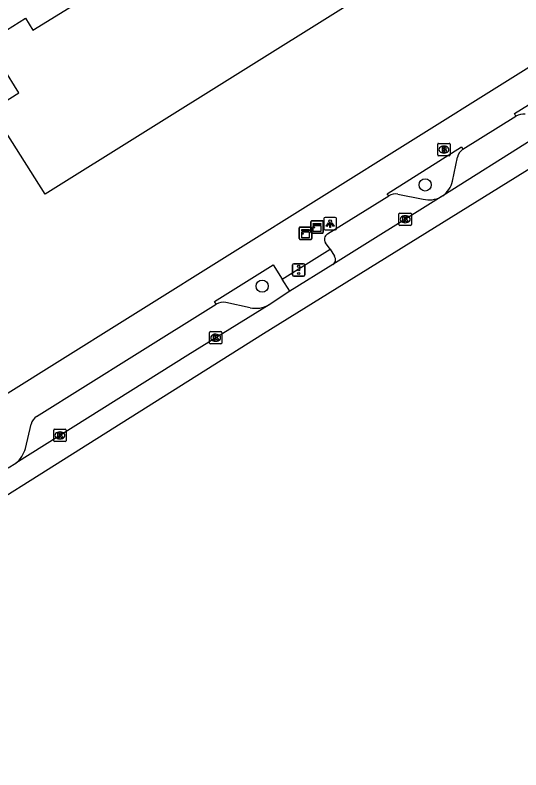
# Model space of a CAD drawing. Extents: x 159353 to 160616, y 385893 to 387321.
# Drawn here: x 159826.8 to 159867.4, y 385966.7 to 386027.3 of the extents above; entities that cross this region are included whole.
import ezdxf

# ---------------------------------------------------------------- set-up
doc = ezdxf.new("R2010")
doc.units = 0
for name, color, linetype in [('IMGEO_Boom', 7, 'Continuous'), ('IMGEO_Brandkraan', 7, 'Continuous'), ('IMGEO_Fietspad_open', 7, 'Continuous'), ('IMGEO_Kast', 7, 'Continuous'), ('IMGEO_Kolk', 7, 'Continuous'), ('IMGEO_Lichtpunt', 7, 'Continuous'), ('IMGEO_Pand', 7, 'Continuous'), ('IMGEO_Parkeervlak_open', 7, 'Continuous'), ('IMGEO_Rijbaan_regionaal_gesloten', 7, 'Continuous'), ('IMGEO_Verkeersregelinstallatiepaal', 7, 'Continuous'), ('IMGEO_Voetpad_open', 7, 'Continuous')]:
    doc.layers.add(name, color=color, linetype=linetype)

msp = doc.modelspace()

# ---------------------------------------------------------------- linework, layer by layer
at = {"layer": 'IMGEO_Boom'}
for centre in [(159859.747, 386013.665), (159846.653, 386005.544)]:
    msp.add_circle(centre, 0.489, dxfattribs=at)
at = {"layer": 'IMGEO_Brandkraan'}
for p, q in [((159860.753, 386016.077), (159860.753, 386016.929)), ((159860.828, 386017.003), (159861.68, 386017.003)), ((159861.241, 386016.783), (159861.266, 386016.783)), ((159861.754, 386016.929), (159861.754, 386016.077)), ((159861.264, 386016.223), (159861.239, 386016.223)), ((159861.68, 386016.003), (159860.828, 386016.003))]:
    msp.add_line(p, q, dxfattribs=at)
for points in [[(159860.753, 386016.077), (159860.753, 386016.929)], [(159860.828, 386017.003), (159861.68, 386017.003)], [(159861.754, 386016.929), (159861.754, 386016.077)], [(159861.101, 386016.703), (159861.101, 386016.303), (159861.314, 386016.303)], [(159861.332, 386016.703), (159861.101, 386016.703)], [(159861.28, 386016.622), (159861.226, 386016.622), (159861.226, 386016.546)], [(159861.226, 386016.546), (159861.279, 386016.546)], [(159861.288, 386016.47), (159861.226, 386016.47), (159861.226, 386016.389)], [(159861.226, 386016.389), (159861.288, 386016.389)], [(159861.68, 386016.003), (159860.828, 386016.003)]]:
    msp.add_lwpolyline(points, dxfattribs=at)
for centre, radius, start, end in [((159860.83, 386016.927), 0.0765, 91.55205, 178.44795), ((159860.83, 386016.927), 0.0765, 91.55205, 178.44795), ((159861.678, 386016.927), 0.0765, 1.55205, 88.44795), ((159861.678, 386016.927), 0.0765, 1.55205, 88.44795), ((159861.281, 386016.584), 0.0379, 267.82845, 90.93552), ((159861.289, 386016.429), 0.0404, 269.87594, 90.50774), ((159861.32, 386016.554), 0.251, 268.66757, 293.53466), ((159861.336, 386016.558), 0.145, 59.4692, 91.53667), ((159861.361, 386016.605), 0.0922, 285.51372, 58.15012), ((159861.366, 386016.413), 0.105, 301.31148, 78.98903), ((159860.83, 386016.079), 0.0765, 181.55205, 268.44795), ((159860.83, 386016.079), 0.0765, 181.55205, 268.44795), ((159861.678, 386016.079), 0.0765, 271.55205, 358.44795), ((159861.678, 386016.079), 0.0765, 271.55205, 358.44795)]:
    msp.add_arc(centre, radius, start, end, dxfattribs=at)
for centre, major_axis, ratio, start_param, end_param in [((159861.24, 386016.503), (-0.387, 0.002), 0.722429, 4.712389, 7.853982), ((159861.265, 386016.503), (-0.39, 0.002), 0.717154, 1.570796, 4.712389)]:
    msp.add_ellipse(centre, major_axis=major_axis, ratio=ratio, start_param=start_param, end_param=end_param, dxfattribs=at)
at = {"layer": 'IMGEO_Fietspad_open'}
for points in [[(159871.265, 386019.106), (159868.48, 386017.391), (159861.153, 386012.794)], [(159861.026, 386012.714), (159852.337, 386007.274)], [(159861.153, 386012.794), (159861.026, 386012.714)], [(159852.337, 386007.274), (159848.877, 386005.124)], [(159848.877, 386005.124), (159847.204, 386004.039)], [(159847.204, 386004.039), (159842.911, 386001.399), (159840.679, 386000), (159826.846, 385991.331)], [(159826.23, 385990.945), (159826.846, 385991.331)]]:
    msp.add_lwpolyline(points, dxfattribs=at)
at = {"layer": 'IMGEO_Kast'}
for p, q in [((159850.558, 386009.865), (159850.558, 386010.706)), ((159850.558, 386010.706), (159850.558, 386009.865)), ((159850.633, 386010.79), (159851.474, 386010.79)), ((159851.474, 386010.79), (159850.633, 386010.79)), ((159851.558, 386010.715), (159851.558, 386009.874)), ((159851.558, 386009.874), (159851.558, 386010.715)), ((159849.629, 386009.363), (159849.629, 386010.204)), ((159849.629, 386010.204), (159849.629, 386009.363)), ((159849.704, 386010.288), (159850.545, 386010.288)), ((159850.545, 386010.288), (159849.704, 386010.288)), ((159850.629, 386010.213), (159850.629, 386009.372)), ((159850.629, 386009.372), (159850.629, 386010.213)), ((159851.483, 386009.79), (159850.642, 386009.79)), ((159850.642, 386009.79), (159851.483, 386009.79)), ((159850.554, 386009.288), (159849.713, 386009.288)), ((159849.713, 386009.288), (159850.554, 386009.288))]:
    msp.add_line(p, q, dxfattribs=at)
for points in [[(159849.824, 386010.078), (159850.424, 386010.078), (159850.424, 386009.993), (159849.824, 386009.993), (159849.824, 386010.078)], [(159850.753, 386010.58), (159851.353, 386010.58), (159851.353, 386010.495), (159850.753, 386010.495), (159850.753, 386010.58)], [(159850.753, 386010.405), (159851.353, 386010.405), (159851.353, 386009.916), (159850.753, 386009.916), (159850.753, 386010.405)], [(159849.824, 386009.903), (159850.424, 386009.903), (159850.424, 386009.414), (159849.824, 386009.414), (159849.824, 386009.903)]]:
    msp.add_lwpolyline(points, dxfattribs=at)
for centre in [(159850.837, 386010.254), (159849.908, 386009.752)]:
    msp.add_circle(centre, 0.0377, dxfattribs=at)
for centre, start, end in [((159850.636, 386010.712), 92.4484, 184.28452), ((159850.636, 386010.712), 92.4484, 184.28452), ((159851.48, 386010.712), 2.4484, 94.28452), ((159851.48, 386010.712), 2.4484, 94.28452), ((159849.707, 386010.21), 92.4484, 184.28452), ((159849.707, 386010.21), 92.4484, 184.28452), ((159850.551, 386010.21), 2.4484, 94.28452), ((159850.551, 386010.21), 2.4484, 94.28452), ((159850.636, 386009.868), 182.4484, 274.28452), ((159850.636, 386009.868), 182.4484, 274.28452), ((159851.48, 386009.868), 272.4484, 4.28452), ((159851.48, 386009.868), 272.4484, 4.28452), ((159849.707, 386009.366), 182.4484, 274.28452), ((159849.707, 386009.366), 182.4484, 274.28452), ((159850.551, 386009.366), 272.4484, 4.28452), ((159850.551, 386009.366), 272.4484, 4.28452)]:
    msp.add_arc(centre, 0.0779, start, end, dxfattribs=at)
at = {"layer": 'IMGEO_Kolk'}
for p, q in [((159857.638, 386010.481), (159857.638, 386011.333)), ((159857.713, 386011.407), (159858.565, 386011.407)), ((159858.639, 386011.333), (159858.639, 386010.481)), ((159858.126, 386011.187), (159858.151, 386011.187)), ((159858.565, 386010.407), (159857.713, 386010.407)), ((159858.149, 386010.627), (159858.124, 386010.627)), ((159842.41, 386000.975), (159842.41, 386001.827)), ((159842.485, 386001.901), (159843.337, 386001.901)), ((159842.898, 386001.681), (159842.923, 386001.681)), ((159843.411, 386001.827), (159843.411, 386000.975)), ((159842.921, 386001.121), (159842.896, 386001.121)), ((159843.337, 386000.901), (159842.485, 386000.901)), ((159829.897, 385993.133), (159829.897, 385993.985)), ((159829.972, 385994.059), (159830.824, 385994.059)), ((159830.385, 385993.839), (159830.41, 385993.839)), ((159830.898, 385993.985), (159830.898, 385993.133)), ((159830.408, 385993.279), (159830.383, 385993.279)), ((159830.824, 385993.059), (159829.972, 385993.059))]:
    msp.add_line(p, q, dxfattribs=at)
for points in [[(159857.638, 386010.481), (159857.638, 386011.333)], [(159857.713, 386011.407), (159858.565, 386011.407)], [(159858.639, 386011.333), (159858.639, 386010.481)], [(159857.959, 386011.107), (159858.082, 386011.107), (159858.082, 386010.956), (159858.212, 386011.107), (159858.376, 386011.107), (159858.23, 386010.956), (159858.383, 386010.707), (159858.231, 386010.707), (159858.146, 386010.871), (159858.082, 386010.804), (159858.082, 386010.707), (159857.959, 386010.707), (159857.959, 386011.107)], [(159858.565, 386010.407), (159857.713, 386010.407)], [(159842.41, 386000.975), (159842.41, 386001.827)], [(159842.485, 386001.901), (159843.337, 386001.901)], [(159842.731, 386001.601), (159842.854, 386001.601), (159842.854, 386001.45), (159842.984, 386001.601), (159843.148, 386001.601), (159843.002, 386001.45), (159843.155, 386001.201), (159843.003, 386001.201), (159842.918, 386001.365), (159842.854, 386001.298), (159842.854, 386001.201), (159842.731, 386001.201), (159842.731, 386001.601)], [(159843.411, 386001.827), (159843.411, 386000.975)], [(159843.337, 386000.901), (159842.485, 386000.901)], [(159829.897, 385993.133), (159829.897, 385993.985)], [(159829.972, 385994.059), (159830.824, 385994.059)], [(159830.218, 385993.759), (159830.341, 385993.759), (159830.341, 385993.608), (159830.471, 385993.759), (159830.635, 385993.759), (159830.489, 385993.608), (159830.642, 385993.359), (159830.49, 385993.359), (159830.405, 385993.523), (159830.341, 385993.456), (159830.341, 385993.359), (159830.218, 385993.359), (159830.218, 385993.759)], [(159830.898, 385993.985), (159830.898, 385993.133)], [(159830.824, 385993.059), (159829.972, 385993.059)]]:
    msp.add_lwpolyline(points, dxfattribs=at)
for centre, start, end in [((159857.715, 386011.331), 91.55205, 178.44795), ((159857.715, 386011.331), 91.55205, 178.44795), ((159858.563, 386011.331), 1.55205, 88.44795), ((159858.563, 386011.331), 1.55205, 88.44795), ((159857.715, 386010.483), 181.55205, 268.44795), ((159857.715, 386010.483), 181.55205, 268.44795), ((159858.563, 386010.483), 271.55205, 358.44795), ((159858.563, 386010.483), 271.55205, 358.44795), ((159842.487, 386001.825), 91.55205, 178.44795), ((159842.487, 386001.825), 91.55205, 178.44795), ((159843.335, 386001.825), 1.55205, 88.44795), ((159843.335, 386001.825), 1.55205, 88.44795), ((159842.487, 386000.977), 181.55205, 268.44795), ((159842.487, 386000.977), 181.55205, 268.44795), ((159843.335, 386000.977), 271.55205, 358.44795), ((159843.335, 386000.977), 271.55205, 358.44795), ((159829.974, 385993.983), 91.55205, 178.44795), ((159829.974, 385993.983), 91.55205, 178.44795), ((159830.822, 385993.983), 1.55205, 88.44795), ((159830.822, 385993.983), 1.55205, 88.44795), ((159829.974, 385993.135), 181.55205, 268.44795), ((159829.974, 385993.135), 181.55205, 268.44795), ((159830.822, 385993.135), 271.55205, 358.44795), ((159830.822, 385993.135), 271.55205, 358.44795)]:
    msp.add_arc(centre, 0.0765, start, end, dxfattribs=at)
for centre, major_axis, ratio, start_param, end_param in [((159858.125, 386010.907), (-0.387, 0.002), 0.722429, 4.712389, 7.853982), ((159858.15, 386010.907), (-0.39, 0.002), 0.717154, 1.570796, 4.712389), ((159842.897, 386001.401), (-0.387, 0.002), 0.722429, 4.712389, 7.853982), ((159842.922, 386001.401), (-0.39, 0.002), 0.717154, 1.570796, 4.712389), ((159830.384, 385993.559), (-0.387, 0.002), 0.722429, 4.712389, 7.853982), ((159830.409, 385993.559), (-0.39, 0.002), 0.717154, 1.570796, 4.712389)]:
    msp.add_ellipse(centre, major_axis=major_axis, ratio=ratio, start_param=start_param, end_param=end_param, dxfattribs=at)
at = {"layer": 'IMGEO_Lichtpunt'}
for p, q in [((159851.612, 386010.96), (159851.612, 386010.153)), ((159851.612, 386010.96), (159851.612, 386010.153)), ((159852.514, 386011.055), (159851.706, 386011.055)), ((159852.514, 386011.055), (159851.706, 386011.055)), ((159852.608, 386010.153), (159852.608, 386010.96)), ((159852.608, 386010.153), (159852.608, 386010.96)), ((159851.706, 386010.059), (159852.514, 386010.059)), ((159851.706, 386010.059), (159852.514, 386010.059))]:
    msp.add_line(p, q, dxfattribs=at)
for points in [[(159851.986, 386010.624), (159852.025, 386010.596), (159851.837, 386010.334), (159851.799, 386010.361), (159851.986, 386010.624)], [(159852.088, 386010.576), (159852.135, 386010.576), (159852.135, 386010.254), (159852.088, 386010.254), (159852.088, 386010.576)], [(159852.198, 386010.596), (159852.236, 386010.623), (159852.423, 386010.361), (159852.384, 386010.333), (159852.198, 386010.596)]]:
    msp.add_lwpolyline(points, dxfattribs=at)
msp.add_circle((159852.111, 386010.758), 0.0994, dxfattribs=at)
for centre, start, end in [((159851.706, 386010.96), 90, 180), ((159851.706, 386010.96), 90, 180), ((159852.514, 386010.96), 0, 90), ((159852.514, 386010.96), 0, 90), ((159851.706, 386010.153), 180, 270), ((159851.706, 386010.153), 180, 270), ((159852.514, 386010.153), 270, 0), ((159852.514, 386010.153), 270, 360)]:
    msp.add_arc(centre, 0.0946, start, end, dxfattribs=at)
at = {"layer": 'IMGEO_Pand'}
msp.add_lwpolyline([(159860.819, 386032.682), (159829.198, 386012.912), (159824.894, 386019.704), (159827.088, 386021.068), (159824.557, 386025.141), (159827.618, 386027.043), (159828.216, 386026.081), (159832.89, 386028.986)], dxfattribs=at)
at = {"layer": 'IMGEO_Parkeervlak_open'}
for points in [[(159861.936, 386013.962), (159862.345, 386015.905)], [(159857.555, 386012.93), (159859.576, 386012.533)], [(159845.682, 386003.803), (159843.72, 386004.232)]]:
    msp.add_lwpolyline(points, dxfattribs=at)
for centre, radius, start, end in [((159867.678, 386018.027), 1.322, 85.37364, 119.23181), ((159863.273, 386015.717), 0.947, 121.3031, 168.55202), ((159860.089, 386014.354), 1.888, 304.30459, 348.02145), ((159857.377, 386011.801), 1.143, 81.0324, 119.27614), ((159860.085, 386014.357), 1.894, 254.42248, 299.8081), ((159843.539, 386002.961), 1.284, 81.87322, 117.29267), ((159846.126, 386005.967), 2.209, 258.40854, 299.21954)]:
    msp.add_arc(centre, radius, start, end, dxfattribs=at)
at = {"layer": 'IMGEO_Rijbaan_regionaal_gesloten'}
msp.add_lwpolyline([(160004.347, 386101.103), (160002.357, 386099.871), (159999.724, 386098.31), (159991.642, 386093.359), (159989.333, 386091.543), (159985.375, 386088.326), (159946.201, 386063.73), (159920.298, 386047.584), (159890.661, 386028.937), (159846.766, 386001.708), (159807.266, 385976.872), (159789.753, 385966.056), (159732.868, 385930.223), (159726.624, 385926.948)], dxfattribs=at)
at = {"layer": 'IMGEO_Verkeersregelinstallatiepaal'}
for p, q in [((159849.089, 386006.443), (159849.089, 386007.243)), ((159849.089, 386007.243), (159849.089, 386006.443)), ((159849.189, 386007.343), (159849.979, 386007.343)), ((159849.979, 386007.343), (159849.189, 386007.343)), ((159850.079, 386007.243), (159850.079, 386006.443)), ((159850.079, 386006.443), (159850.079, 386007.243)), ((159849.979, 386006.343), (159849.189, 386006.343)), ((159849.189, 386006.343), (159849.979, 386006.343))]:
    msp.add_line(p, q, dxfattribs=at)
for centre in [(159849.584, 386007.133), (159849.584, 386006.843), (159849.584, 386006.553)]:
    msp.add_circle(centre, 0.085, dxfattribs=at)
for centre, start, end in [((159849.189, 386007.243), 90, 180), ((159849.189, 386007.243), 90, 180), ((159849.979, 386007.243), 0, 90), ((159849.979, 386007.243), 360, 90), ((159849.189, 386006.443), 180, 270), ((159849.189, 386006.443), 180, 270), ((159849.979, 386006.443), 270, 0), ((159849.979, 386006.443), 270, 0)]:
    msp.add_arc(centre, 0.1, start, end, dxfattribs=at)
at = {"layer": 'IMGEO_Voetpad_open'}
for points in [[(159908.114, 386048.124), (159873.502, 386026.485), (159829.32, 385998.863), (159796.167, 385978.135)], [(159867.033, 386019.18), (159866.925, 386019.389), (159872.901, 386023.102), (159873.031, 386022.924)], [(159862.781, 386016.526), (159867.033, 386019.18)], [(159856.818, 386012.798), (159856.702, 386012.963), (159862.666, 386016.715), (159862.781, 386016.526)], [(159851.896, 386009.727), (159856.818, 386012.798)], [(159852.106, 386008.498), (159851.744, 386009.007)], [(159848.251, 386006.088), (159852.106, 386008.498)], [(159852.106, 386008.498), (159852.448, 386007.936)], [(159842.95, 386004.102), (159842.827, 386004.297), (159847.539, 386007.254), (159848.251, 386006.088)], [(159848.877, 386005.124), (159848.251, 386006.088)], [(159828.523, 385995.086), (159836.386, 386000), (159842.95, 386004.102)], [(159827.618, 385992.518), (159828.074, 385994.447)]]:
    msp.add_lwpolyline(points, dxfattribs=at)
for centre, radius, start, end in [((159852.136, 386009.3), 0.49, 119.38125, 216.77728), ((159852.079, 386007.658), 0.462, 303.8914, 37.07169), ((159829.112, 385994.195), 1.068, 123.46263, 166.34898), ((159825.516, 385993.04), 2.166, 307.87892, 346.04281)]:
    msp.add_arc(centre, radius, start, end, dxfattribs=at)

doc.saveas('drawing.dxf')
